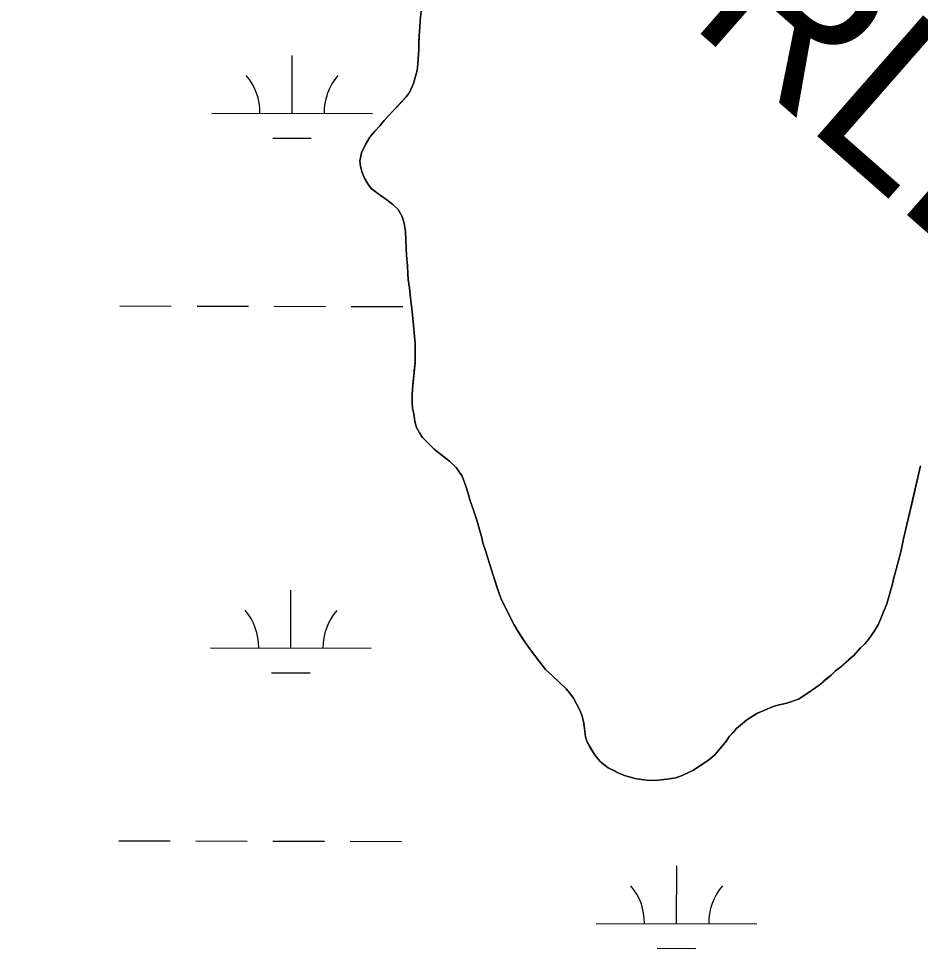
# Model space of a CAD drawing. Extents: x 3180038 to 3217926, y 922069 to 947485.
# Drawn here: x 3208532 to 3209093, y 936548 to 937126 of the extents above; entities that cross this region are included whole.
import ezdxf

# ---------------------------------------------------------------- set-up
doc = ezdxf.new("R2010")
doc.units = 0
for name, color, linetype in [('V-SITE-VEGE', 7, 'Continuous'), ('V-TOPO-GNAM-IDEN', 7, 'Continuous'), ('V-TOPO-SHOR', 7, 'Continuous'), ('V-WETL-SWMP', 7, 'Continuous')]:
    doc.layers.add(name, color=color, linetype=linetype)

msp = doc.modelspace()

# ---------------------------------------------------------------- linework, layer by layer
at = {"layer": 'V-SITE-VEGE'}
for p, q in [((3208782.33, 937131.19), (3208781.83, 937125.03)), ((3208781.83, 937125.03), (3208781.68, 937121.24)), ((3208781.68, 937121.24), (3208781.18, 937115.63)), ((3208781.18, 937115.63), (3208780.73, 937104.24)), ((3208780.73, 937104.24), (3208779.91, 937094.11)), ((3208779.91, 937094.11), (3208777.62, 937086.13)), ((3208777.62, 937086.13), (3208775.13, 937080.51)), ((3208775.13, 937080.51), (3208773.16, 937077.78)), ((3208773.16, 937077.78), (3208759.36, 937063.03)), ((3208759.36, 937063.03), (3208756.67, 937059.76)), ((3208753.62, 937056.48), (3208750.4, 937052.66)), ((3208756.67, 937059.76), (3208753.62, 937056.48)), ((3208750.4, 937052.66), (3208747.72, 937048.12)), ((3208747.72, 937048.12), (3208745.23, 937042.85)), ((3208745.23, 937042.85), (3208744.19, 937037.79)), ((3208744.19, 937037.79), (3208744.57, 937034.53)), ((3208744.57, 937034.53), (3208745.69, 937030.75)), ((3208745.69, 937030.75), (3208747.16, 937027.14)), ((3208747.16, 937027.14), (3208749.18, 937023.72)), ((3208749.18, 937023.72), (3208751.37, 937020.85)), ((3208751.37, 937020.85), (3208753.73, 937018.88)), ((3208753.73, 937018.88), (3208756.83, 937016.55)), ((3208756.83, 937016.55), (3208761, 937013.69)), ((3208761, 937013.69), (3208764.83, 937010.83)), ((3208764.83, 937010.83), (3208768.1, 937007.78)), ((3208768.1, 937007.78), (3208770.48, 937003.28)), ((3208770.48, 937003.28), (3208771.79, 936998.95)), ((3208771.79, 936998.95), (3208772.73, 936994.08)), ((3208772.73, 936994.08), (3208772.77, 936988.83)), ((3208772.77, 936988.83), (3208773.17, 936983.41)), ((3208773.17, 936983.41), (3208773.21, 936979.26)), ((3208773.21, 936979.26), (3208774.2, 936967.69)), ((3208774.2, 936967.69), (3208774.41, 936964.08)), ((3208774.41, 936964.08), (3208775.17, 936958.66)), ((3208775.17, 936958.66), (3208778.69, 936924.52)), ((3208778.69, 936924.52), (3208778.6, 936912.59)), ((3208778.6, 936912.59), (3208776.92, 936895.94)), ((3208776.92, 936895.94), (3208776.77, 936892.51)), ((3208776.77, 936892.51), (3208776.81, 936887.45)), ((3208776.81, 936887.45), (3208777.01, 936884.37)), ((3208777.01, 936884.37), (3208778.53, 936875.89)), ((3208778.53, 936875.89), (3208779.46, 936872.1)), ((3208779.46, 936872.1), (3208781.29, 936868.68)), ((3208781.29, 936868.68), (3208783.31, 936865.81)), ((3208783.31, 936865.81), (3208786.04, 936862.93)), ((3208786.04, 936862.93), (3208790.6, 936858.63)), ((3208790.6, 936858.63), (3208796.23, 936853.97)), ((3208796.23, 936853.97), (3208800.05, 936851.11)), ((3208800.05, 936851.11), (3208804.24, 936847.16)), ((3209084.03, 936809.02), (3209093.12, 936848.14)), ((3208804.24, 936847.16), (3208807.9, 936841.77)), ((3208807.9, 936841.77), (3208810.48, 936834.92)), ((3208810.48, 936834.92), (3208811.96, 936830.23)), ((3208811.96, 936830.23), (3208812.71, 936827.16)), ((3208812.71, 936827.16), (3208816.97, 936814.54)), ((3208816.97, 936814.54), (3208820.13, 936803.54)), ((3209080.88, 936794.71), (3209084.03, 936809.02)), ((3208820.13, 936803.54), (3208820.87, 936800.29)), ((3208820.87, 936800.29), (3208822.72, 936794.88)), ((3208822.72, 936794.88), (3208823.84, 936790.73)), ((3208823.84, 936790.73), (3208826.06, 936784.24)), ((3209078.25, 936784.57), (3209080.88, 936794.71)), ((3208826.06, 936784.24), (3208827.18, 936780.27)), ((3209076.49, 936778.59), (3209078.25, 936784.57)), ((3208827.18, 936780.27), (3208830.88, 936768.91)), ((3209075.8, 936774.79), (3209076.49, 936778.59)), ((3209072.28, 936762.47), (3209075.8, 936774.79)), ((3208830.88, 936768.91), (3208832.17, 936765.48)), ((3208832.17, 936765.48), (3208834.01, 936761.52)), ((3208834.01, 936761.52), (3208840.25, 936749.28)), ((3209067.13, 936749.77), (3209072.28, 936762.47)), ((3208840.25, 936749.28), (3208842.27, 936745.86)), ((3209064.63, 936745.6), (3209067.13, 936749.77)), ((3208842.27, 936745.86), (3208848.85, 936735.96)), ((3209060.88, 936740.14), (3209064.63, 936745.6)), ((3209055.86, 936735.04), (3209058.55, 936737.59)), ((3209058.55, 936737.59), (3209060.88, 936740.14)), ((3208848.85, 936735.96), (3208856.16, 936726.08)), ((3209051.74, 936730.31), (3209055.86, 936735.04)), ((3208856.16, 936726.08), (3208859.99, 936721.41)), ((3209042.76, 936722.65), (3209051.74, 936730.31)), ((3208859.99, 936721.41), (3208864.18, 936717.64)), ((3209037.55, 936718.09), (3209040.24, 936720.64)), ((3209040.24, 936720.64), (3209042.76, 936722.65)), ((3208864.18, 936717.64), (3208872.56, 936709.58)), ((3209030.01, 936711.88), (3209037.55, 936718.09)), ((3208872.56, 936709.58), (3208874.93, 936706.88)), ((3209023.35, 936707.13), (3209030.01, 936711.88)), ((3208874.93, 936706.88), (3208877.13, 936703.64)), ((3208877.13, 936703.64), (3208881.16, 936696.26)), ((3209010.02, 936700.52), (3209017.24, 936703.1)), ((3209017.24, 936703.1), (3209023.35, 936707.13)), ((3208991.63, 936694.41), (3209002.08, 936698.65)), ((3209002.08, 936698.65), (3209005.15, 936699.58)), ((3209005.15, 936699.58), (3209010.02, 936700.52)), ((3208881.16, 936696.26), (3208882.64, 936692.48)), ((3208882.64, 936692.48), (3208883.57, 936688.15)), ((3208985.16, 936690.2), (3208991.63, 936694.41)), ((3208883.57, 936688.15), (3208883.96, 936684.71)), ((3208978.69, 936684.91), (3208985.16, 936690.2)), ((3208883.96, 936684.71), (3208884.73, 936679.66)), ((3208884.73, 936679.66), (3208885.65, 936676.41)), ((3208972.42, 936677.27), (3208974.39, 936679.99)), ((3208974.39, 936679.99), (3208978.69, 936684.91)), ((3208885.65, 936676.41), (3208890.23, 936668.67)), ((3208969.56, 936673.63), (3208972.42, 936677.27)), ((3208890.23, 936668.67), (3208893.7, 936664.54)), ((3208961.31, 936665.25), (3208965.08, 936668.53)), ((3208965.08, 936668.53), (3208969.56, 936673.63)), ((3208893.7, 936664.54), (3208898.79, 936660.42)), ((3208951.95, 936659.03), (3208961.31, 936665.25)), ((3208898.79, 936660.42), (3208905.33, 936657.04)), ((3208905.33, 936657.04), (3208908.96, 936655.62)), ((3208944.93, 936655.54), (3208951.95, 936659.03)), ((3208908.96, 936655.62), (3208915.66, 936653.69)), ((3208915.66, 936653.69), (3208922.54, 936652.65)), ((3208922.54, 936652.65), (3208925.97, 936652.5)), ((3208925.97, 936652.5), (3208929.95, 936652.71)), ((3208929.95, 936652.71), (3208935.37, 936653.3)), ((3208935.37, 936653.3), (3208940.97, 936654.24)), ((3208940.97, 936654.24), (3208944.93, 936655.54))]:
    msp.add_line(p, q, dxfattribs=at)
at = {"layer": 'V-TOPO-SHOR'}
for points in [[(3208877.13, 936703.64), (3208874.93, 936706.88), (3208872.56, 936709.57), (3208868.92, 936713.16), (3208864.18, 936717.64), (3208859.99, 936721.41), (3208856.16, 936726.08), (3208852.87, 936730.57), (3208848.85, 936735.97), (3208845.93, 936740.28), (3208844.28, 936742.8), (3208842.27, 936745.86), (3208840.25, 936749.28), (3208837.13, 936755.4), (3208834.01, 936761.52), (3208832.17, 936765.48), (3208830.88, 936768.91), (3208829.58, 936772.88), (3208827.18, 936780.27), (3208826.06, 936784.24), (3208823.84, 936790.73), (3208822.72, 936794.88), (3208820.87, 936800.29), (3208820.13, 936803.54), (3208818.83, 936807.87), (3208816.97, 936814.54), (3208815.12, 936819.95), (3208813.64, 936824.28), (3208812.71, 936827.16), (3208811.96, 936830.23), (3208810.48, 936834.92), (3208809.37, 936837.98), (3208807.9, 936841.77), (3208804.24, 936847.16), (3208800.05, 936851.11), (3208796.23, 936853.97), (3208790.59, 936858.63), (3208786.04, 936862.93), (3208783.31, 936865.8), (3208781.29, 936868.68), (3208779.46, 936872.1), (3208778.53, 936875.89), (3208777.96, 936879.32), (3208777.01, 936884.37), (3208776.81, 936887.45), (3208776.77, 936892.51), (3208776.92, 936895.94), (3208777.43, 936900.83), (3208777.76, 936904.27), (3208778.27, 936909.33), (3208778.6, 936912.59), (3208778.69, 936924.52), (3208777.13, 936939.88), (3208776.54, 936946.02), (3208776.15, 936949.27), (3208775.56, 936954.69), (3208775.17, 936958.66), (3208774.41, 936964.08), (3208774.2, 936967.69), (3208773.8, 936972.57), (3208773.21, 936979.26), (3208773.17, 936983.41), (3208772.77, 936988.83), (3208772.73, 936994.08), (3208771.79, 936998.95), (3208770.48, 937003.28), (3208768.1, 937007.78), (3208764.83, 937010.83), (3208761, 937013.69), (3208756.83, 937016.55), (3208753.73, 937018.88), (3208751.37, 937020.85), (3208749.18, 937023.72), (3208747.16, 937027.14), (3208745.69, 937030.75), (3208744.57, 937034.53), (3208744.19, 937037.79), (3208745.23, 937042.85), (3208747.72, 937048.12), (3208750.4, 937052.66), (3208753.62, 937056.48), (3208756.67, 937059.76), (3208759.36, 937063.03), (3208761.87, 937065.76), (3208764.73, 937068.86), (3208767.25, 937071.41), (3208769.93, 937074.32), (3208773.16, 937077.78), (3208775.13, 937080.51), (3208777.62, 937086.13), (3208779.02, 937091.21), (3208779.91, 937094.11), (3208780.23, 937098.27), (3208780.73, 937104.24), (3208780.89, 937107.31), (3208781.03, 937112.19), (3208781.18, 937115.63), (3208781.68, 937121.24), (3208781.83, 937125.03), (3208782.33, 937131.19)], [(3209093.12, 936848.14), (3209087.7, 936824.6), (3209084.03, 936809.02), (3209082.63, 936802.86), (3209081.76, 936798.7), (3209080.88, 936794.71), (3209078.25, 936784.57), (3209076.49, 936778.59), (3209075.8, 936774.79), (3209072.28, 936762.47), (3209069.79, 936756.3), (3209067.13, 936749.77), (3209064.63, 936745.6), (3209060.88, 936740.14), (3209058.55, 936737.59), (3209055.86, 936735.04), (3209051.74, 936730.31), (3209048.86, 936727.94), (3209045.09, 936724.65), (3209042.76, 936722.65), (3209040.24, 936720.64), (3209037.55, 936718.09), (3209033.06, 936714.44), (3209030.01, 936711.88), (3209023.35, 936707.13), (3209017.24, 936703.1), (3209010.02, 936700.52), (3209005.15, 936699.58), (3209002.08, 936698.65), (3208991.63, 936694.41), (3208985.16, 936690.2), (3208982.46, 936688.01), (3208978.69, 936684.91), (3208976.54, 936682.36), (3208974.39, 936679.99), (3208972.42, 936677.27), (3208969.56, 936673.63), (3208965.08, 936668.53), (3208961.31, 936665.25), (3208958.25, 936663.24), (3208955.19, 936661.22), (3208951.95, 936659.03), (3208948.35, 936657.19), (3208944.93, 936655.54), (3208940.97, 936654.24), (3208935.37, 936653.3), (3208929.95, 936652.71), (3208925.97, 936652.5), (3208922.54, 936652.65), (3208919.46, 936653.17), (3208915.66, 936653.69), (3208911.86, 936654.74), (3208908.96, 936655.62), (3208905.33, 936657.04), (3208902.24, 936658.64), (3208898.79, 936660.42), (3208896.06, 936662.57), (3208893.7, 936664.54), (3208890.23, 936668.67), (3208887.67, 936672.99), (3208885.65, 936676.41), (3208884.73, 936679.66), (3208883.96, 936684.71), (3208883.57, 936688.15), (3208882.64, 936692.48), (3208881.16, 936696.26), (3208877.13, 936703.64)]]:
    msp.add_lwpolyline(points, dxfattribs=at)
at = {"layer": 'V-WETL-SWMP'}
for p, q in [((3208702.03, 937067.56), (3208702.11, 937103.56)), ((3208652.03, 937067.67), (3208752.03, 937067.45)), ((3208689.99, 937052.16), (3208713.99, 937052.1)), ((3208594.91, 936947.73), (3208626.91, 936947.66)), ((3208642.91, 936947.62), (3208674.91, 936947.55)), ((3208690.91, 936947.52), (3208722.91, 936947.44)), ((3208738.91, 936947.41), (3208770.91, 936947.34)), ((3208701.28, 936734.89), (3208701.36, 936770.89)), ((3208651.28, 936735), (3208751.28, 936734.78)), ((3208689.24, 936719.48), (3208713.24, 936719.43)), ((3208594.16, 936615.06), (3208626.16, 936614.99)), ((3208642.16, 936614.95), (3208674.16, 936614.88)), ((3208690.16, 936614.84), (3208722.16, 936614.77)), ((3208738.16, 936614.73), (3208770.16, 936614.66)), ((3208941.36, 936563.53), (3208941.44, 936599.53)), ((3208891.36, 936563.65), (3208991.36, 936563.42)), ((3208929.33, 936548.13), (3208953.33, 936548.08))]:
    msp.add_line(p, q, dxfattribs=at)
for points in [[(3208782.33, 937131.19), (3208781.83, 937125.04), (3208781.68, 937121.24), (3208781.18, 937115.63), (3208781.03, 937112.19), (3208780.89, 937107.31), (3208780.73, 937104.24), (3208780.23, 937098.27), (3208779.91, 937094.11), (3208779.02, 937091.21), (3208777.62, 937086.13), (3208775.13, 937080.51), (3208773.16, 937077.78), (3208769.94, 937074.32), (3208767.25, 937071.41), (3208764.74, 937068.86), (3208761.87, 937065.76), (3208759.36, 937063.03), (3208756.67, 937059.76), (3208753.62, 937056.48), (3208750.4, 937052.66), (3208747.72, 937048.12), (3208745.23, 937042.86), (3208744.19, 937037.79), (3208744.57, 937034.53), (3208745.69, 937030.75), (3208747.16, 937027.14), (3208749.18, 937023.72), (3208751.37, 937020.85), (3208753.73, 937018.88), (3208756.83, 937016.55), (3208761, 937013.69), (3208764.82, 937010.83), (3208768.1, 937007.78), (3208770.49, 937003.28), (3208771.79, 936998.95), (3208772.73, 936994.08), (3208772.77, 936988.83), (3208773.17, 936983.41), (3208773.2, 936979.26), (3208773.8, 936972.57), (3208774.2, 936967.69), (3208774.41, 936964.08), (3208775.17, 936958.66), (3208775.56, 936954.69), (3208776.15, 936949.27), (3208776.54, 936946.02), (3208777.13, 936939.88), (3208778.69, 936924.52), (3208778.6, 936912.59), (3208778.27, 936909.33), (3208777.76, 936904.27), (3208777.43, 936900.83), (3208776.92, 936895.94), (3208776.77, 936892.51)], [(3208776.77, 936892.51), (3208776.81, 936887.45), (3208777.01, 936884.37), (3208777.96, 936879.32), (3208778.53, 936875.89), (3208779.46, 936872.1), (3208781.29, 936868.68), (3208783.31, 936865.8), (3208786.04, 936862.93), (3208790.59, 936858.63), (3208796.23, 936853.97), (3208800.05, 936851.11), (3208804.24, 936847.16), (3208807.9, 936841.77), (3208809.37, 936837.98), (3208810.48, 936834.92), (3208811.96, 936830.23), (3208812.71, 936827.16), (3208813.64, 936824.28), (3208815.12, 936819.95), (3208816.97, 936814.54), (3208818.83, 936807.87), (3208820.13, 936803.54), (3208820.87, 936800.29), (3208822.72, 936794.88), (3208823.84, 936790.73), (3208826.06, 936784.24), (3208827.18, 936780.27), (3208829.58, 936772.88), (3208830.88, 936768.91), (3208832.17, 936765.48), (3208834.01, 936761.52), (3208837.13, 936755.4), (3208840.25, 936749.28), (3208842.27, 936745.86), (3208844.28, 936742.8), (3208845.93, 936740.28), (3208848.85, 936735.97), (3208852.87, 936730.57), (3208856.16, 936726.08), (3208859.99, 936721.41), (3208864.18, 936717.64), (3208868.92, 936713.16), (3208872.56, 936709.57), (3208874.93, 936706.88), (3208877.13, 936703.64), (3208881.16, 936696.26), (3208882.64, 936692.48), (3208883.57, 936688.15), (3208883.96, 936684.71), (3208884.72, 936679.66), (3208885.65, 936676.41), (3208887.67, 936672.99), (3208890.23, 936668.67), (3208893.7, 936664.54), (3208896.07, 936662.57), (3208898.79, 936660.42), (3208902.24, 936658.64), (3208905.33, 936657.04), (3208908.96, 936655.62), (3208911.85, 936654.74), (3208915.66, 936653.69), (3208919.46, 936653.17), (3208922.54, 936652.65), (3208925.97, 936652.5), (3208929.95, 936652.71), (3208935.37, 936653.3), (3208940.96, 936654.24), (3208944.93, 936655.54), (3208948.35, 936657.19), (3208951.96, 936659.03), (3208955.19, 936661.22), (3208958.25, 936663.24), (3208961.31, 936665.25), (3208965.08, 936668.53), (3208969.56, 936673.63), (3208972.42, 936677.27), (3208974.39, 936679.99), (3208976.54, 936682.36), (3208978.69, 936684.91), (3208982.46, 936688.01), (3208985.16, 936690.2), (3208991.63, 936694.41), (3209002.09, 936698.65), (3209005.15, 936699.58), (3209010.03, 936700.52), (3209017.24, 936703.1), (3209023.35, 936707.13), (3209030.01, 936711.88), (3209033.06, 936714.44), (3209037.55, 936718.09), (3209040.24, 936720.64), (3209042.76, 936722.65), (3209045.09, 936724.65), (3209048.86, 936727.94), (3209051.74, 936730.31), (3209055.86, 936735.04), (3209058.55, 936737.59), (3209060.88, 936740.14), (3209064.63, 936745.6), (3209067.13, 936749.77)], [(3209067.13, 936749.77), (3209069.79, 936756.3), (3209072.28, 936762.47), (3209075.8, 936774.79), (3209076.49, 936778.59), (3209078.25, 936784.57), (3209080.89, 936794.71), (3209081.76, 936798.7), (3209082.63, 936802.86), (3209084.03, 936809.02), (3209087.7, 936824.6), (3209093.12, 936848.14)]]:
    msp.add_lwpolyline(points, dxfattribs=at)
for centre, start, end in [((3208646.78, 937068.16), 359.09901, 40.64267), ((3208757.27, 937067.91), 139.09901, 180.64267), ((3208646.04, 936735.49), 359.09901, 40.64267), ((3208756.52, 936735.24), 139.09901, 180.64267), ((3208886.12, 936564.13), 359.09901, 40.64267), ((3208996.61, 936563.88), 139.09901, 180.64267)]:
    msp.add_arc(centre, 35.25, start, end, dxfattribs=at)

# ---------------------------------------------------------------- texts
at = {"layer": 'V-TOPO-GNAM-IDEN'}
msp.add_text('NEW    ORLEANS', height=99.9998, rotation=318.74313, dxfattribs=at).set_placement((3208523.6, 937496.53))

doc.saveas('drawing.dxf')
